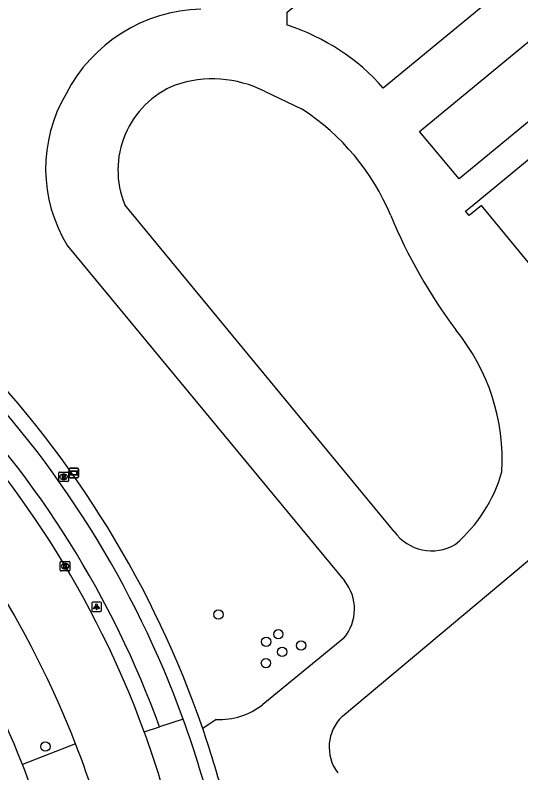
# Model space of a CAD drawing. Extents: x 156141 to 158132, y 385651 to 388399.
# Drawn here: x 156792.6 to 156845.9, y 386886.1 to 386966 of the extents above; entities that cross this region are included whole.
import ezdxf

# ---------------------------------------------------------------- set-up
doc = ezdxf.new("R2010")
doc.units = 0
for name, color, linetype in [('IMGEO_Boom', 7, 'Continuous'), ('IMGEO_Brandkraan', 7, 'Continuous'), ('IMGEO_Fietspad_gesloten', 7, 'Continuous'), ('IMGEO_Kolk', 7, 'Continuous'), ('IMGEO_Lichtpunt', 7, 'Continuous'), ('IMGEO_Pand', 7, 'Continuous'), ('IMGEO_Rijbaan_lokaal_gesloten', 7, 'Continuous'), ('IMGEO_Rijbaan_lokaal_open', 7, 'Continuous'), ('IMGEO_Verklikker', 7, 'Continuous'), ('IMGEO_Voetpad_open', 7, 'Continuous')]:
    doc.layers.add(name, color=color, linetype=linetype)

msp = doc.modelspace()

# ---------------------------------------------------------------- linework, layer by layer
at = {"layer": 'IMGEO_Boom'}
for centre in [(156814.059, 386902.773), (156820.374, 386900.705), (156819.102, 386899.909), (156820.783, 386898.842), (156822.776, 386899.513), (156819.07, 386897.656), (156795.829, 386888.858)]:
    msp.add_circle(centre, 0.489, dxfattribs=at)
at = {"layer": 'IMGEO_Brandkraan'}
for p, q in [((156797.245, 386916.867), (156797.245, 386917.719)), ((156797.32, 386917.793), (156798.172, 386917.793)), ((156798.246, 386917.719), (156798.246, 386916.867)), ((156797.756, 386917.013), (156797.731, 386917.013)), ((156797.733, 386917.573), (156797.758, 386917.573)), ((156798.172, 386916.793), (156797.32, 386916.793))]:
    msp.add_line(p, q, dxfattribs=at)
for points in [[(156797.245, 386916.867), (156797.245, 386917.719)], [(156797.32, 386917.793), (156798.172, 386917.793)], [(156798.246, 386917.719), (156798.246, 386916.867)], [(156797.593, 386917.493), (156797.593, 386917.093), (156797.806, 386917.093)], [(156797.824, 386917.493), (156797.593, 386917.493)], [(156797.772, 386917.412), (156797.718, 386917.412), (156797.718, 386917.336)], [(156797.718, 386917.336), (156797.771, 386917.336)], [(156797.78, 386917.26), (156797.718, 386917.26), (156797.718, 386917.179)], [(156797.718, 386917.179), (156797.78, 386917.179)], [(156798.172, 386916.793), (156797.32, 386916.793)]]:
    msp.add_lwpolyline(points, dxfattribs=at)
for centre, radius, start, end in [((156797.322, 386917.717), 0.0765, 91.55205, 178.44795), ((156797.322, 386917.717), 0.0765, 91.55205, 178.44795), ((156798.17, 386917.717), 0.0765, 1.55205, 88.44795), ((156798.17, 386917.717), 0.0765, 1.55205, 88.44795), ((156797.322, 386916.869), 0.0765, 181.55205, 268.44795), ((156797.322, 386916.869), 0.0765, 181.55205, 268.44795), ((156797.773, 386917.374), 0.0379, 267.82845, 90.93552), ((156797.781, 386917.219), 0.0404, 269.87594, 90.50774), ((156797.812, 386917.344), 0.251, 268.66757, 293.53466), ((156797.828, 386917.348), 0.145, 59.4692, 91.53667), ((156797.853, 386917.395), 0.0922, 285.51372, 58.15012), ((156797.858, 386917.203), 0.105, 301.31148, 78.98903), ((156798.17, 386916.869), 0.0765, 271.55205, 358.44795), ((156798.17, 386916.869), 0.0765, 271.55205, 358.44795)]:
    msp.add_arc(centre, radius, start, end, dxfattribs=at)
for centre, major_axis, ratio, start_param, end_param in [((156797.732, 386917.293), (-0.387, 0.002), 0.722429, 4.712389, 7.853982), ((156797.757, 386917.293), (-0.39, 0.002), 0.717154, 1.570796, 4.712389)]:
    msp.add_ellipse(centre, major_axis=major_axis, ratio=ratio, start_param=start_param, end_param=end_param, dxfattribs=at)
at = {"layer": 'IMGEO_Fietspad_gesloten'}
for centre, radius, start, end in [((156710.827, 386855.67), 105.858, 19.91854, 44.23361), ((156710.874, 386855.629), 103.207, 19.99933, 44.03405)]:
    msp.add_arc(centre, radius, start, end, dxfattribs=at)
at = {"layer": 'IMGEO_Kolk'}
for p, q in [((156797.393, 386907.446), (156797.393, 386908.298)), ((156797.468, 386908.372), (156798.32, 386908.372)), ((156797.881, 386908.152), (156797.906, 386908.152)), ((156798.394, 386908.298), (156798.394, 386907.446)), ((156798.32, 386907.372), (156797.468, 386907.372)), ((156797.904, 386907.592), (156797.879, 386907.592))]:
    msp.add_line(p, q, dxfattribs=at)
for points in [[(156797.393, 386907.446), (156797.393, 386908.298)], [(156797.468, 386908.372), (156798.32, 386908.372)], [(156797.714, 386908.072), (156797.837, 386908.072), (156797.837, 386907.921), (156797.967, 386908.072), (156798.131, 386908.072), (156797.985, 386907.921), (156798.138, 386907.672), (156797.986, 386907.672), (156797.901, 386907.836), (156797.837, 386907.769), (156797.837, 386907.672), (156797.714, 386907.672), (156797.714, 386908.072)], [(156798.394, 386908.298), (156798.394, 386907.446)], [(156798.32, 386907.372), (156797.468, 386907.372)]]:
    msp.add_lwpolyline(points, dxfattribs=at)
for centre, start, end in [((156797.47, 386908.296), 91.55205, 178.44795), ((156797.47, 386908.296), 91.55205, 178.44795), ((156798.318, 386908.296), 1.55205, 88.44795), ((156798.318, 386908.296), 1.55205, 88.44795), ((156797.47, 386907.448), 181.55205, 268.44795), ((156797.47, 386907.448), 181.55205, 268.44795), ((156798.318, 386907.448), 271.55205, 358.44795), ((156798.318, 386907.448), 271.55205, 358.44795)]:
    msp.add_arc(centre, 0.0765, start, end, dxfattribs=at)
for centre, major_axis, ratio, start_param, end_param in [((156797.88, 386907.872), (-0.387, 0.002), 0.722429, 4.712389, 7.853982), ((156797.905, 386907.872), (-0.39, 0.002), 0.717154, 1.570796, 4.712389)]:
    msp.add_ellipse(centre, major_axis=major_axis, ratio=ratio, start_param=start_param, end_param=end_param, dxfattribs=at)
at = {"layer": 'IMGEO_Lichtpunt'}
for p, q in [((156801.624, 386904.091), (156800.816, 386904.091)), ((156801.624, 386904.091), (156800.816, 386904.091)), ((156800.722, 386903.996), (156800.722, 386903.189)), ((156800.722, 386903.996), (156800.722, 386903.189)), ((156801.718, 386903.189), (156801.718, 386903.996)), ((156801.718, 386903.189), (156801.718, 386903.996)), ((156800.816, 386903.095), (156801.624, 386903.095)), ((156800.816, 386903.095), (156801.624, 386903.095))]:
    msp.add_line(p, q, dxfattribs=at)
for points in [[(156801.096, 386903.66), (156801.135, 386903.632), (156800.947, 386903.37), (156800.909, 386903.397), (156801.096, 386903.66)], [(156801.198, 386903.612), (156801.245, 386903.612), (156801.245, 386903.29), (156801.198, 386903.29), (156801.198, 386903.612)], [(156801.308, 386903.632), (156801.346, 386903.659), (156801.533, 386903.397), (156801.494, 386903.369), (156801.308, 386903.632)]]:
    msp.add_lwpolyline(points, dxfattribs=at)
msp.add_circle((156801.221, 386903.794), 0.0994, dxfattribs=at)
for centre, start, end in [((156800.816, 386903.996), 90, 180), ((156800.816, 386903.996), 90, 180), ((156801.624, 386903.996), 0, 90), ((156801.624, 386903.996), 0, 90), ((156800.816, 386903.189), 180, 270), ((156800.816, 386903.189), 180, 270), ((156801.624, 386903.189), 270, 0), ((156801.624, 386903.189), 270, 360)]:
    msp.add_arc(centre, 0.0946, start, end, dxfattribs=at)
at = {"layer": 'IMGEO_Pand'}
msp.add_lwpolyline([(156855.143, 386913.206), (156861.936, 386918.819), (156862.508, 386918.126), (156863.806, 386919.203), (156841.792, 386945.879), (156840.483, 386944.836), (156840.116, 386945.298), (156840.623, 386945.706), (156841.404, 386946.35), (156925.756, 387015.952), (156903.217, 387043.241), (156988.707, 387113.846)], dxfattribs=at)
at = {"layer": 'IMGEO_Rijbaan_lokaal_gesloten'}
for centre, radius, start, end in [((156709.407, 386854.968), 103.121, 20.10017, 45.0286), ((156702.699, 386851.585), 103.371, 21.31351, 43.58904), ((156703.318, 386851.776), 96.714, 21.34134, 43.69388), ((156709.441, 386854.985), 103.083, 14.22096, 20.0977), ((156702.571, 386851.552), 103.502, 14.09743, 21.30467), ((156703.2, 386851.742), 96.836, 14.18776, 21.33413)]:
    msp.add_arc(centre, radius, start, end, dxfattribs=at)
at = {"layer": 'IMGEO_Rijbaan_lokaal_open'}
for points in [[(156821.325, 386964.878), (156821.325, 386966.254), (156903.869, 387034.434), (156912.005, 387024.582), (156831.444, 386958.251)], [(156839.454, 386948.71), (156835.245, 386953.673), (156917.759, 387021.69), (156921.894, 387016.682), (156839.454, 386948.71)], [(156818.914, 386957.926), (156822.879, 386956.032)], [(156832.583, 386911.536), (156804.181, 386945.973)], [(156798.145, 386941.624), (156827.346, 386906.329)], [(156827.124, 386892.068), (156854.017, 386914.568), (156855.143, 386913.206)], [(156827.287, 386900.293), (156818.737, 386893.281)], [(156810.353, 386891.734), (156807.857, 386890.927)], [(156813.826, 386891.713), (156812.405, 386890.756)], [(156806.247, 386890.407), (156807.857, 386890.927)], [(156799, 386889.157), (156793.4, 386886.972)]]:
    msp.add_lwpolyline(points, dxfattribs=at)
for centre, radius, start, end in [((156812.672, 386950.089), 16.512, 91.64346, 152.71119), ((156814.51, 386943.433), 22.502, 41.18754, 72.37035), ((156813.438, 386947.081), 12.149, 63.21056, 108.88485), ((156813.132, 386949.617), 9.665, 112.0368, 202.15329), ((156811.432, 386949.765), 15.583, 149.56265, 211.49498), ((156809.36, 386935.231), 24.808, 22.8115, 56.97981), ((156883.041, 386965.752), 54.944, 202.36118, 216.87985), ((156822.247, 386919.047), 21.731, 356.73086, 39.1857), ((156828.783, 386922.166), 15.774, 310.52292, 343.96339), ((156836.549, 386914.367), 4.873, 215.52586, 300.64042), ((156823.695, 386903.346), 4.714, 319.63097, 39.24897), ((156814.112, 386899.291), 7.583, 267.83551, 307.57932), ((156830.262, 386888.804), 4.528, 133.86718, 216.79599), ((156710.397, 386855.529), 106.31, 14.0134, 19.91092), ((156711.519, 386855.915), 106.733, 14.4829, 19.05231)]:
    msp.add_arc(centre, radius, start, end, dxfattribs=at)
at = {"layer": 'IMGEO_Verklikker'}
for p, q in [((156798.315, 386917.288), (156798.315, 386918.088)), ((156798.315, 386918.088), (156798.315, 386917.288)), ((156798.415, 386918.188), (156799.205, 386918.188)), ((156799.205, 386918.188), (156798.415, 386918.188)), ((156799.305, 386918.088), (156799.305, 386917.288)), ((156799.305, 386917.288), (156799.305, 386918.088)), ((156799.205, 386917.188), (156798.415, 386917.188)), ((156798.415, 386917.188), (156799.205, 386917.188))]:
    msp.add_line(p, q, dxfattribs=at)
for points in [[(156798.416, 386917.92), (156799.204, 386917.92), (156799.204, 386917.456), (156798.416, 386917.456), (156798.416, 386917.92)], [(156798.481, 386917.855), (156798.481, 386917.521), (156799.139, 386917.521), (156799.139, 386917.855), (156798.481, 386917.855)]]:
    msp.add_lwpolyline(points, dxfattribs=at)
for centre, start, end in [((156798.415, 386918.088), 90, 180), ((156798.415, 386918.088), 90, 180), ((156799.205, 386918.088), 0, 90), ((156799.205, 386918.088), 360, 90), ((156798.415, 386917.288), 180, 270), ((156798.415, 386917.288), 180, 270), ((156799.205, 386917.288), 270, 0), ((156799.205, 386917.288), 270, 0)]:
    msp.add_arc(centre, 0.1, start, end, dxfattribs=at)
at = {"layer": 'IMGEO_Voetpad_open'}
msp.add_arc((156710.831, 386855.693), 107.456, 19.04449, 44.09045, dxfattribs=at)

doc.saveas('drawing.dxf')
